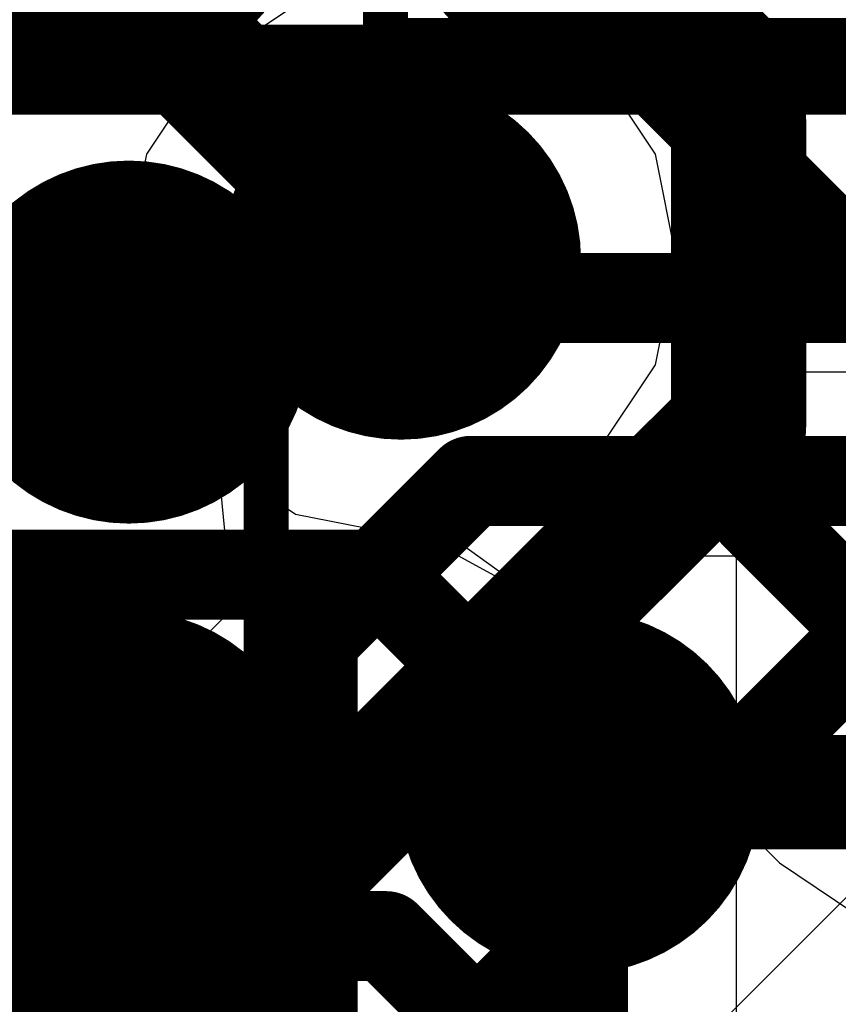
# Model space of a CAD drawing. Header units: millimetres. Extents: x -2 to 68, y -2 to 27.4.
# Tile 307 of 594: x 35.5 to 36.4, y 9.8 to 10.9. Entities that reach past the tile are written whole.
import ezdxf

# ---------------------------------------------------------------- set-up
doc = ezdxf.new("R2010")
doc.units = ezdxf.units.MM
for name, color, linetype in [('BottomLayer', 5, 'Continuous'), ('BottomPaste', 16, 'Continuous'), ('BottomSolder', 6, 'Continuous'), ('DrillGuide', 244, 'Continuous'), ('Mechanical10', 56, 'Continuous'), ('Mechanical6', 56, 'Continuous'), ('MidLayer1', 16, 'Continuous'), ('MidLayer2', 76, 'Continuous'), ('MidLayer3', 90, 'Continuous'), ('MidLayer4', 156, 'Continuous'), ('MidLayer5', 130, 'Continuous'), ('MidLayer6', 216, 'Continuous'), ('MidLayer7', 6, 'Continuous'), ('MidLayer8', 54, 'Continuous'), ('MultiLayer', 9, 'Continuous'), ('TopLayer', 1, 'Continuous'), ('TopPaste', 8, 'Continuous'), ('TopSolder', 216, 'Continuous'), ('ViaHoleLayer', 16, 'Continuous')]:
    doc.layers.add(name, color=color, linetype=linetype)

# ---------------------------------------------------------------- blocks, each defined once
blk = doc.blocks.new('CAP_0402_B_219')
at = {"layer": 'BottomLayer', "const_width": 0.1507998}
for points in [[(-0.6745985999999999, 0.13919962, 1), (-0.5237988, 0.13919962, 1)], [(-0.346202, 0.13919962, 1), (-0.1954022, 0.13919962, 1)], [(0.1954022, 0.13919962, 1), (0.346202, 0.13919962, 1)], [(0.5237988, 0.13919962, 1), (0.6745985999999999, 0.13919962, 1)], [(-0.6745985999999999, -0.13919962, 1), (-0.5237988, -0.13919962, 1)], [(-0.346202, -0.13919962, 1), (-0.1954022, -0.13919962, 1)], [(0.1954022, -0.13919962, 1), (0.346202, -0.13919962, 1)], [(0.5237988, -0.13919962, 1), (0.6745985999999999, -0.13919962, 1)]]:
    blk.add_lwpolyline(points, format="xyb", close=True, dxfattribs=at)
at = {"layer": 'BottomLayer'}
for points in [[(-0.2708021, 0.28999942), (-0.5991987, 0.28999942), (-0.2708021, -0.28999942), (-0.5991987, -0.28999942)], [(0.2708021, -0.28999942), (0.5991987, -0.28999942), (0.2708021, 0.28999942), (0.5991987, 0.28999942)], [(-0.1200023, 0.13919962), (-0.7499985, 0.13919962), (-0.1200023, -0.13919962), (-0.7499985, -0.13919962)], [(0.1200023, -0.13919962), (0.7499985, -0.13919962), (0.1200023, 0.13919962), (0.7499985, 0.13919962)]]:
    blk.add_solid(points, dxfattribs=at)
at = {"layer": 'BottomPaste', "const_width": 0.1507998}
for points in [[(-0.6745985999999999, 0.13919962, 1), (-0.5237988, 0.13919962, 1)], [(-0.346202, 0.13919962, 1), (-0.1954022, 0.13919962, 1)], [(0.1954022, 0.13919962, 1), (0.346202, 0.13919962, 1)], [(0.5237988, 0.13919962, 1), (0.6745985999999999, 0.13919962, 1)], [(-0.6745985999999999, -0.13919962, 1), (-0.5237988, -0.13919962, 1)], [(-0.346202, -0.13919962, 1), (-0.1954022, -0.13919962, 1)], [(0.1954022, -0.13919962, 1), (0.346202, -0.13919962, 1)], [(0.5237988, -0.13919962, 1), (0.6745985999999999, -0.13919962, 1)]]:
    blk.add_lwpolyline(points, format="xyb", close=True, dxfattribs=at)
at = {"layer": 'BottomPaste'}
for points in [[(-0.2708021, 0.28999942), (-0.5991987, 0.28999942), (-0.2708021, -0.28999942), (-0.5991987, -0.28999942)], [(0.2708021, -0.28999942), (0.5991987, -0.28999942), (0.2708021, 0.28999942), (0.5991987, 0.28999942)], [(-0.1200023, 0.13919962), (-0.7499985, 0.13919962), (-0.1200023, -0.13919962), (-0.7499985, -0.13919962)], [(0.1200023, -0.13919962), (0.7499985, -0.13919962), (0.1200023, 0.13919962), (0.7499985, 0.13919962)]]:
    blk.add_solid(points, dxfattribs=at)
at = {"layer": 'BottomSolder', "const_width": 0.1507998}
for points in [[(-0.6745985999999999, 0.13919962, 1), (-0.5237988, 0.13919962, 1)], [(-0.346202, 0.13919962, 1), (-0.1954022, 0.13919962, 1)], [(0.1954022, 0.13919962, 1), (0.346202, 0.13919962, 1)], [(0.5237988, 0.13919962, 1), (0.6745985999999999, 0.13919962, 1)], [(-0.6745985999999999, -0.13919962, 1), (-0.5237988, -0.13919962, 1)], [(-0.346202, -0.13919962, 1), (-0.1954022, -0.13919962, 1)], [(0.1954022, -0.13919962, 1), (0.346202, -0.13919962, 1)], [(0.5237988, -0.13919962, 1), (0.6745985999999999, -0.13919962, 1)]]:
    blk.add_lwpolyline(points, format="xyb", close=True, dxfattribs=at)
at = {"layer": 'BottomSolder'}
for points in [[(-0.2708021, 0.28999942), (-0.5991987, 0.28999942), (-0.2708021, -0.28999942), (-0.5991987, -0.28999942)], [(0.2708021, -0.28999942), (0.5991987, -0.28999942), (0.2708021, 0.28999942), (0.5991987, 0.28999942)], [(-0.1200023, 0.13919962), (-0.7499985, 0.13919962), (-0.1200023, -0.13919962), (-0.7499985, -0.13919962)], [(0.1200023, -0.13919962), (0.7499985, -0.13919962), (0.1200023, 0.13919962), (0.7499985, 0.13919962)]]:
    blk.add_solid(points, dxfattribs=at)
at = {"layer": 'Mechanical10', "const_width": 0.11999976}
for points in [[(0.5299989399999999, 0.27999944), (-0.5299989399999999, 0.27999944)], [(-0.5299989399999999, 0.27999944), (-0.5299989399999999, -0.27999944)], [(0.5299989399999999, 0.27999944), (0.5299989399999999, -0.27999944)], [(0.5299989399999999, -0.27999944), (-0.5299989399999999, -0.27999944)]]:
    blk.add_lwpolyline(points, dxfattribs=at)
at = {"layer": 'Mechanical10', "const_width": 0.05999988}
for points in [[(-0.55999888, 0.27999944, 1), (-0.499999, 0.27999944, 1)], [(-0.55999888, 0.27999944, 1), (-0.499999, 0.27999944, 1)], [(0.499999, 0.27999944, 1), (0.55999888, 0.27999944, 1)], [(0.499999, 0.27999944, 1), (0.55999888, 0.27999944, 1)], [(-0.55999888, -0.27999944, 1), (-0.499999, -0.27999944, 1)], [(-0.55999888, -0.27999944, 1), (-0.499999, -0.27999944, 1)], [(0.499999, -0.27999944, 1), (0.55999888, -0.27999944, 1)], [(0.499999, -0.27999944, 1), (0.55999888, -0.27999944, 1)]]:
    blk.add_lwpolyline(points, format="xyb", close=True, dxfattribs=at)
at = {"layer": 'Mechanical6', "const_width": 0.0499999}
for points in [[(0.90000074, 0.43999912), (-0.90000074, 0.43999912)], [(-0.90000074, 0.43999912), (-0.90000074, -0.43999912)], [(0.90000074, 0.43999912), (0.90000074, -0.43999912)], [(0, 0.21999956), (0, -0.21999956)], [(0.21999956, 0), (-0.21999702, 0)], [(0.90000074, -0.43999912), (-0.90000074, -0.43999912)]]:
    blk.add_lwpolyline(points, dxfattribs=at)
at = {"layer": 'Mechanical6'}
for points, const_width in [([(-0.9125000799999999, 0.43999912, 1), (-0.8875014, 0.43999912, 1)], 0.02499868), ([(-0.9125000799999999, 0.43999912, 1), (-0.8875014, 0.43999912, 1)], 0.02499868), ([(0.8875014, 0.43999912, 1), (0.9125000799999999, 0.43999912, 1)], 0.02499868), ([(0.8875014, 0.43999912, 1), (0.9125000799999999, 0.43999912, 1)], 0.02499868), ([(-0.01249934, 0.21999956, 1), (0.01249934, 0.21999956, 1)], 0.02499868), ([(0.16500094, 0, 1), (-0.16500094, 0, 1)], 0.0499999), ([(-0.23249636, 0, 1), (-0.20749768, 0, 1)], 0.02499868), ([(-0.17750028, 0, 1), (-0.1525016, 0, 1)], 0.02499868), ([(0.1525016, 0, 1), (0.17750028, 0, 1)], 0.02499868), ([(0.20750022, 0, 1), (0.2324989, 0, 1)], 0.02499868), ([(-0.01249934, -0.21999956, 1), (0.01249934, -0.21999956, 1)], 0.02499868), ([(-0.9125000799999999, -0.43999912, 1), (-0.8875014, -0.43999912, 1)], 0.02499868), ([(-0.9125000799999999, -0.43999912, 1), (-0.8875014, -0.43999912, 1)], 0.02499868), ([(0.8875014, -0.43999912, 1), (0.9125000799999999, -0.43999912, 1)], 0.02499868), ([(0.8875014, -0.43999912, 1), (0.9125000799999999, -0.43999912, 1)], 0.02499868)]:
    blk.add_lwpolyline(points, format="xyb", close=True, dxfattribs=dict(at, const_width=const_width))
blk = doc.blocks.new('BGA486C50P27X27_1400X1400X125_227')
at = {"layer": 'TopLayer', "const_width": 0.0999998}
for points in [[(-5.549999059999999, 0.50000154, 1), (-5.44999926, 0.50000154, 1)], [(-5.050000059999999, 0.50000154, 1), (-4.950000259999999, 0.50000154, 1)], [(-5.549999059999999, 0, 1), (-5.44999926, 0, 1)]]:
    blk.add_lwpolyline(points, format="xyb", close=True, dxfattribs=at)
at = {"layer": 'TopPaste', "const_width": 0.0999998}
for points in [[(-5.549999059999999, 0.50000154, 1), (-5.44999926, 0.50000154, 1)], [(-5.050000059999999, 0.50000154, 1), (-4.950000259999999, 0.50000154, 1)], [(-5.549999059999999, 0, 1), (-5.44999926, 0, 1)]]:
    blk.add_lwpolyline(points, format="xyb", close=True, dxfattribs=at)
at = {"layer": 'TopSolder', "const_width": 0.2015998}
for points in [[(-5.60079906, 0.50000154, 1), (-5.39919926, 0.50000154, 1)], [(-5.100800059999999, 0.50000154, 1), (-4.89920026, 0.50000154, 1)], [(-4.60079852, 0.50000154, 1), (-4.39919872, 0.50000154, 1)], [(-5.60079906, 0, 1), (-5.39919926, 0, 1)], [(-4.60079852, 0, 1), (-4.39919872, 0, 1)]]:
    blk.add_lwpolyline(points, format="xyb", close=True, dxfattribs=at)
blk = doc.blocks.new('RES_0402_B_252')
at = {"layer": 'BottomLayer', "const_width": 0.14024864}
for points in [[(-0.67987672, 0.14975078, 1), (-0.53962808, 0.14975078, 1)], [(-0.41037764, 0.14975078, 1), (-0.270129, 0.14975078, 1)], [(0.27012392, 0.14975078, 1), (0.41037256, 0.14975078, 1)], [(0.539623, 0.14975078, 1), (0.67987164, 0.14975078, 1)], [(-0.67987672, -0.14975078, 1), (-0.53962808, -0.14975078, 1)], [(-0.41037764, -0.14975078, 1), (-0.270129, -0.14975078, 1)], [(0.27012392, -0.14975078, 1), (0.41037256, -0.14975078, 1)], [(0.539623, -0.14975078, 1), (0.67987164, -0.14975078, 1)]]:
    blk.add_lwpolyline(points, format="xyb", close=True, dxfattribs=at)
at = {"layer": 'BottomLayer'}
for points in [[(-0.34025332, 0.28999942), (-0.6097524, 0.28999942), (-0.34025332, -0.28999942), (-0.6097524, -0.28999942)], [(0.34024824, -0.28999942), (0.60974732, -0.28999942), (0.34024824, 0.28999942), (0.60974732, 0.28999942)], [(-0.20000468, 0.14975078), (-0.75000104, 0.14975078), (-0.20000468, -0.14975078), (-0.75000104, -0.14975078)], [(0.1999996, -0.14975078), (0.7499959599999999, -0.14975078), (0.1999996, 0.14975078), (0.7499959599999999, 0.14975078)]]:
    blk.add_solid(points, dxfattribs=at)
at = {"layer": 'BottomPaste', "const_width": 0.14024864}
for points in [[(-0.67987672, 0.14975078, 1), (-0.53962808, 0.14975078, 1)], [(-0.41037764, 0.14975078, 1), (-0.270129, 0.14975078, 1)], [(0.27012392, 0.14975078, 1), (0.41037256, 0.14975078, 1)], [(0.539623, 0.14975078, 1), (0.67987164, 0.14975078, 1)], [(-0.67987672, -0.14975078, 1), (-0.53962808, -0.14975078, 1)], [(-0.41037764, -0.14975078, 1), (-0.270129, -0.14975078, 1)], [(0.27012392, -0.14975078, 1), (0.41037256, -0.14975078, 1)], [(0.539623, -0.14975078, 1), (0.67987164, -0.14975078, 1)]]:
    blk.add_lwpolyline(points, format="xyb", close=True, dxfattribs=at)
at = {"layer": 'BottomPaste'}
for points in [[(-0.34025332, 0.28999942), (-0.6097524, 0.28999942), (-0.34025332, -0.28999942), (-0.6097524, -0.28999942)], [(0.34024824, -0.28999942), (0.60974732, -0.28999942), (0.34024824, 0.28999942), (0.60974732, 0.28999942)], [(-0.20000468, 0.14975078), (-0.75000104, 0.14975078), (-0.20000468, -0.14975078), (-0.75000104, -0.14975078)], [(0.1999996, -0.14975078), (0.7499959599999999, -0.14975078), (0.1999996, 0.14975078), (0.7499959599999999, 0.14975078)]]:
    blk.add_solid(points, dxfattribs=at)
at = {"layer": 'BottomSolder', "const_width": 0.14024864}
for points in [[(-0.67987672, 0.14975078, 1), (-0.53962808, 0.14975078, 1)], [(-0.41037764, 0.14975078, 1), (-0.270129, 0.14975078, 1)], [(0.27012392, 0.14975078, 1), (0.41037256, 0.14975078, 1)], [(0.539623, 0.14975078, 1), (0.67987164, 0.14975078, 1)], [(-0.67987672, -0.14975078, 1), (-0.53962808, -0.14975078, 1)], [(-0.41037764, -0.14975078, 1), (-0.270129, -0.14975078, 1)], [(0.27012392, -0.14975078, 1), (0.41037256, -0.14975078, 1)], [(0.539623, -0.14975078, 1), (0.67987164, -0.14975078, 1)]]:
    blk.add_lwpolyline(points, format="xyb", close=True, dxfattribs=at)
at = {"layer": 'BottomSolder'}
for points in [[(-0.34025332, 0.28999942), (-0.6097524, 0.28999942), (-0.34025332, -0.28999942), (-0.6097524, -0.28999942)], [(0.34024824, -0.28999942), (0.60974732, -0.28999942), (0.34024824, 0.28999942), (0.60974732, 0.28999942)], [(-0.20000468, 0.14975078), (-0.75000104, 0.14975078), (-0.20000468, -0.14975078), (-0.75000104, -0.14975078)], [(0.1999996, -0.14975078), (0.7499959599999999, -0.14975078), (0.1999996, 0.14975078), (0.7499959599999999, 0.14975078)]]:
    blk.add_solid(points, dxfattribs=at)
at = {"layer": 'Mechanical10', "const_width": 0.11999976}
for points in [[(-0.53000402, 0.28000198), (0.5299963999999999, 0.27999944)], [(-0.53000402, -0.28000198), (-0.53000402, 0.28000198)], [(0.5299963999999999, -0.27999944), (0.5299963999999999, 0.27999944)], [(-0.53000402, -0.28000198), (0.5299963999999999, -0.27999944)]]:
    blk.add_lwpolyline(points, dxfattribs=at)
at = {"layer": 'Mechanical10', "const_width": 0.05999988}
for points in [[(-0.56000396, 0.28000198, 1), (-0.50000408, 0.28000198, 1)], [(-0.56000396, 0.28000198, 1), (-0.50000408, 0.28000198, 1)], [(0.49999646, 0.27999944, 1), (0.55999634, 0.27999944, 1)], [(0.49999646, 0.27999944, 1), (0.55999634, 0.27999944, 1)], [(-0.56000396, -0.28000198, 1), (-0.50000408, -0.28000198, 1)], [(-0.56000396, -0.28000198, 1), (-0.50000408, -0.28000198, 1)], [(0.49999646, -0.27999944, 1), (0.55999634, -0.27999944, 1)], [(0.49999646, -0.27999944, 1), (0.55999634, -0.27999944, 1)]]:
    blk.add_lwpolyline(points, format="xyb", close=True, dxfattribs=at)
at = {"layer": 'Mechanical6', "const_width": 0.0499999}
for points in [[(-0.9000032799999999, 0.43999912), (0.90000074, 0.43999912)], [(-0.9000032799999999, -0.43999912), (-0.9000032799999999, 0.43999912)], [(0.90000074, -0.43999912), (0.90000074, 0.43999912)], [(-2.54e-06, -0.21999956), (-2.54e-06, 0.21999956)], [(-0.2200021, 0), (0.21999702, 0)], [(-0.9000032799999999, -0.43999912), (0.90000074, -0.43999912)]]:
    blk.add_lwpolyline(points, dxfattribs=at)
at = {"layer": 'Mechanical6'}
for points, const_width in [([(-0.9125026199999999, 0.43999912, 1), (-0.88750394, 0.43999912, 1)], 0.02499868), ([(-0.9125026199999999, 0.43999912, 1), (-0.88750394, 0.43999912, 1)], 0.02499868), ([(0.8875014, 0.43999912, 1), (0.9125000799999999, 0.43999912, 1)], 0.02499868), ([(0.8875014, 0.43999912, 1), (0.9125000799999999, 0.43999912, 1)], 0.02499868), ([(-0.01250188, 0.21999956, 1), (0.0124968, 0.21999956, 1)], 0.02499868), ([(0.16500094, 0, 1), (-0.16500094, 0, 1)], 0.0499999), ([(-0.23250144, 0, 1), (-0.20750276, 0, 1)], 0.02499868), ([(-0.17750028, 0, 1), (-0.1525016, 0, 1)], 0.02499868), ([(0.1525016, 0, 1), (0.17750028, 0, 1)], 0.02499868), ([(0.20749768, 0, 1), (0.23249636, 0, 1)], 0.02499868), ([(-0.01250188, -0.21999956, 1), (0.0124968, -0.21999956, 1)], 0.02499868), ([(-0.9125026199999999, -0.43999912, 1), (-0.88750394, -0.43999912, 1)], 0.02499868), ([(-0.9125026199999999, -0.43999912, 1), (-0.88750394, -0.43999912, 1)], 0.02499868), ([(0.8875014, -0.43999912, 1), (0.9125000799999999, -0.43999912, 1)], 0.02499868), ([(0.8875014, -0.43999912, 1), (0.9125000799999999, -0.43999912, 1)], 0.02499868)]:
    blk.add_lwpolyline(points, format="xyb", close=True, dxfattribs=dict(at, const_width=const_width))

msp = doc.modelspace()

# ---------------------------------------------------------------- linework, layer by layer
at = {"layer": 'BottomLayer', "const_width": 0.0999998}
for points in [[(35.18120472, 10.80257174), (38.62302664, 10.80257174)], [(35.01066912, 10.54884606), (38.75130679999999, 10.54884606)], [(35.82927048, 10.17014222), (36.005008, 10.34587974)], [(36.005008, 10.34587974), (38.43511236, 10.34587974)], [(35.82927048, 8.90515872), (35.82927048, 10.17014222)], [(36.12926988, 9.34292518), (36.12926988, 10.04588034)]]:
    msp.add_lwpolyline(points, dxfattribs=at)
at = {"layer": 'BottomLayer'}
for points, const_width in [([(35.98000931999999, 10.34587974, 1), (36.03000668, 10.34587974, 1)], 0.0499999), ([(35.98000931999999, 10.34587974, 1), (36.03000668, 10.34587974, 1)], 0.0499999), ([(35.8042718, 10.17014222, 1), (35.85426916, 10.17014222, 1)], 0.0499999), ([(35.8042718, 10.17014222, 1), (35.85426916, 10.17014222, 1)], 0.0499999), ([(36.0542713, 10.04588034, 1), (36.20426845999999, 10.04588034, 1)], 0.1499997), ([(36.10427119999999, 10.04588034, 1), (36.15426856, 10.04588034, 1)], 0.0499999)]:
    msp.add_lwpolyline(points, format="xyb", close=True, dxfattribs=dict(at, const_width=const_width))
at = {"layer": 'DrillGuide'}
for points, const_width in [([(35.8772714, 10.59163236, 1), (35.9772712, 10.59163236, 1)], 0.0999998), ([(35.59999738, 10.49999678, 1), (35.64999474, 10.49999678, 1)], 0.0499999), ([(36.10427119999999, 10.04588034, 1), (36.15426856, 10.04588034, 1)], 0.0499999), ([(35.59999738, 9.99999778, 1), (35.64999474, 9.99999778, 1)], 0.0499999), ([(36.09999892, 9.99999778, 1), (36.14999628, 9.99999778, 1)], 0.0499999)]:
    msp.add_lwpolyline(points, format="xyb", close=True, dxfattribs=dict(at, const_width=const_width))
at = {"layer": 'MidLayer1'}
for p, q in [((35.42442242, 10.28746228), (35.50576083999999, 10.24893048)), ((35.90398712, 10.26965434), (35.92842954, 10.28598654)), ((35.92842954, 10.28598654), (35.94297866, 10.2888796)), ((35.94297866, 10.2888796), (36.08585366, 10.21062474)), ((35.79668736, 10.24831072), (35.90398712, 10.26965434)), ((35.50576083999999, 10.24893048), (35.51769884, 10.24095488)), ((35.73229328, 10.24095488), (35.74330164, 10.24831072)), ((35.74330164, 10.24831072), (35.79668736, 10.24831072)), ((35.51769884, 10.24095488), (35.62499606, 10.21961126)), ((35.62499606, 10.21961126), (35.73229328, 10.24095488)), ((36.08585366, 10.21062474), (36.14110628, 10.12793504)), ((36.14110628, 10.12793504), (36.34754478, 9.92149654)), ((36.34754478, 9.92149654), (36.43023702, 9.86624138))]:
    msp.add_line(p, q, dxfattribs=at)
for points, const_width in [([(36.04999902, 10.99999832, 1), (36.19999618, 10.99999832, 1)], 0.1499997), ([(36.296346, 10.80365124, 1), (36.34634336, 10.80365124, 1)], 0.0499999), ([(36.296346, 10.80365124, 1), (36.34634336, 10.80365124, 1)], 0.0499999), ([(35.82727149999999, 10.59163236, 1), (36.0272711, 10.59163236, 1)], 0.1999996), ([(35.82212292, 10.59163236, 1), (35.89712403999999, 10.59163236, 1)], 0.07499858), ([(35.82212292, 10.59163236, 1), (35.89712403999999, 10.59163236, 1)], 0.07499858), ([(35.88977074, 10.59163236, 1), (35.96477186, 10.59163236, 1)], 0.07499858), ([(35.54999748, 10.49999678, 1), (35.69999464, 10.49999678, 1)], 0.1499997), ([(35.61619496, 10.52869624, 1), (35.69119608, 10.52869624, 1)], 0.07499858), ([(35.61619496, 10.52869624, 1), (35.69119608, 10.52869624, 1)], 0.07499858), ([(35.7591868, 10.52869624, 1), (35.83418792, 10.52869624, 1)], 0.07499858), ([(35.7591868, 10.52869624, 1), (35.83418792, 10.52869624, 1)], 0.07499858), ([(35.5874955, 10.49999678, 1), (35.66249662, 10.49999678, 1)], 0.07499858), ([(36.296346, 10.30817344, 1), (36.34634336, 10.30817344, 1)], 0.0499999), ([(36.296346, 10.30817344, 1), (36.34634336, 10.30817344, 1)], 0.0499999), ([(35.54999748, 9.99999778, 1), (35.69999464, 9.99999778, 1)], 0.1499997), ([(36.04999902, 9.99999778, 1), (36.19999618, 9.99999778, 1)], 0.1499997)]:
    msp.add_lwpolyline(points, format="xyb", close=True, dxfattribs=dict(at, const_width=const_width))
for points, const_width in [([(36.1249976, 10.99999832), (36.32134468, 10.80365124)], 0.0999998), ([(35.17345518, 10.52018216), (35.62499606, 10.97172304)], 0.0999998), ([(36.32134468, 10.30817344), (36.32134468, 10.80365124)], 0.0999998), ([(35.79668736, 10.52869624), (35.85962348, 10.59163236)], 0.1499997), ([(35.85962348, 10.59163236), (35.9272713, 10.59163236)], 0.1499997), ([(35.62499606, 10.49999678), (35.65369552, 10.52869624)], 0.1499997), ([(35.65369552, 10.52869624), (35.79668736, 10.52869624)], 0.1499997), ([(36.32134468, 10.30817344), (36.52778318, 10.10173494)], 0.0999998)]:
    msp.add_lwpolyline(points, dxfattribs=dict(at, const_width=const_width))
at = {"layer": 'MidLayer2'}
for p, q in [((35.81021794, 10.87422514), (35.71098268, 10.80792098)), ((36.14355991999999, 10.80792098), (36.04432465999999, 10.87422514)), ((35.71098268, 10.80792098), (35.64467852, 10.70868572)), ((36.20986408, 10.70868572), (36.14355991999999, 10.80792098)), ((35.64467852, 10.70868572), (35.62139434, 10.59163236)), ((36.23314826, 10.5916349), (36.20986408, 10.70868572)), ((35.62139434, 10.59163236), (35.64467852, 10.474579)), ((36.33773022, 10.46641798), (36.23314826, 10.5916349)), ((35.64467852, 10.474579), (35.71098268, 10.37534374)), ((36.53162874, 10.46641798), (36.33773022, 10.46641798)), ((35.71098268, 10.37534374), (35.72379189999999, 10.36678394)), ((35.72379189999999, 10.36678394), (35.73998948, 10.20337558)), ((35.72500094, 9.900000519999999), (36.08749958, 10.26249916)), ((36.08749958, 10.26249916), (36.68369092, 10.26249916)), ((35.73998948, 10.20337558), (35.58080768, 10.04419378)), ((35.58080768, 10.04419378), (35.57598422, 10.0369751)), ((35.57598422, 10.0369751), (35.42744502, 10.03068606)), ((35.72500094, 9.03547596), (35.72500094, 9.900000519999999))]:
    msp.add_line(p, q, dxfattribs=at)
at = {"layer": 'MidLayer2', "const_width": 0.1999996}
msp.add_lwpolyline([(35.82727149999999, 10.59163236, 1), (36.0272711, 10.59163236, 1)], format="xyb", close=True, dxfattribs=at)
at = {"layer": 'MidLayer3'}
for p, q in [((35.81021794, 10.87422514), (35.71098268, 10.80792098)), ((36.14355991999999, 10.80792098), (36.04432465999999, 10.87422514)), ((35.71098268, 10.80792098), (35.64467852, 10.70868572)), ((36.20986408, 10.70868572), (36.14355991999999, 10.80792098)), ((35.64467852, 10.70868572), (35.62139434, 10.59163236)), ((36.23314826, 10.59163236), (36.20986408, 10.70868572)), ((35.62139434, 10.59163236), (35.64467852, 10.474579)), ((36.20986408, 10.474579), (36.23314826, 10.59163236)), ((35.64467852, 10.474579), (35.71098268, 10.37534374)), ((36.14355991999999, 10.37534374), (36.20986408, 10.474579)), ((35.71098268, 10.37534374), (35.81021794, 10.30903958)), ((36.04432465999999, 10.30903958), (36.14355991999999, 10.37534374)), ((35.81021794, 10.30903958), (35.9272713, 10.2857554)), ((35.9272713, 10.2857554), (36.04432465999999, 10.30903958))]:
    msp.add_line(p, q, dxfattribs=at)
at = {"layer": 'MidLayer3', "const_width": 0.1999996}
msp.add_lwpolyline([(35.82727149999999, 10.59163236, 1), (36.0272711, 10.59163236, 1)], format="xyb", close=True, dxfattribs=at)
at = {"layer": 'MidLayer4'}
for points, const_width in [([(35.65253981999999, 10.86636384), (35.65253981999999, 11.42449328)], 0.1499997), ([(36.10182772, 10.91204828), (36.46818462, 10.54569138)], 0.0999998), ([(35.65253981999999, 10.86636384), (35.9272713, 10.59163236)], 0.1499997), ([(35.45200428, 10.24163306), (35.90076132, 10.24163306)], 0.0999998), ([(35.90076132, 10.24163306), (36.09651404, 10.04588034)], 0.0999998), ([(36.09651404, 10.04588034), (36.12926988, 10.04588034)], 0.0999998), ([(35.19389202, 9.840234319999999), (35.91065462, 9.840234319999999)], 0.0999998), ([(35.91065462, 9.840234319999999), (36.11261256, 9.638276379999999)], 0.0999998)]:
    msp.add_lwpolyline(points, dxfattribs=dict(at, const_width=const_width))
for points, const_width in [([(35.61503926, 10.86636384, 1), (35.69004038, 10.86636384, 1)], 0.07499858), ([(35.61503926, 10.86636384, 1), (35.69004038, 10.86636384, 1)], 0.07499858), ([(35.82727149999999, 10.59163236, 1), (36.0272711, 10.59163236, 1)], 0.1999996), ([(35.88977074, 10.59163236, 1), (35.96477186, 10.59163236, 1)], 0.07499858), ([(35.87576264, 10.24163306, 1), (35.92576, 10.24163306, 1)], 0.0499999), ([(35.87576264, 10.24163306, 1), (35.92576, 10.24163306, 1)], 0.0499999), ([(36.0542713, 10.04588034, 1), (36.20426845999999, 10.04588034, 1)], 0.1499997), ([(36.07151535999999, 10.04588034, 1), (36.12151272, 10.04588034, 1)], 0.0499999), ([(36.07151535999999, 10.04588034, 1), (36.12151272, 10.04588034, 1)], 0.0499999), ([(36.10427119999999, 10.04588034, 1), (36.15426856, 10.04588034, 1)], 0.0499999), ([(35.88565594, 9.840234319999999, 1), (35.9356533, 9.840234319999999, 1)], 0.0499999), ([(35.88565594, 9.840234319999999, 1), (35.9356533, 9.840234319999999, 1)], 0.0499999)]:
    msp.add_lwpolyline(points, format="xyb", close=True, dxfattribs=dict(at, const_width=const_width))
at = {"layer": 'MidLayer5'}
for points, const_width in [([(36.08259992, 10.96663288), (36.30227182, 10.74696098)], 0.1499997), ([(36.30227182, 10.40584152), (36.30227182, 10.74696098)], 0.1499997), ([(35.55000002, 9.65356972), (36.30227182, 10.40584152)], 0.1499997), ([(35.77500084, 9.50242956), (36.52727264, 10.25470136)], 0.0999998)]:
    msp.add_lwpolyline(points, dxfattribs=dict(at, const_width=const_width))
for points, const_width in [([(36.26477126, 10.74696098, 1), (36.33977237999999, 10.74696098, 1)], 0.07499858), ([(36.26477126, 10.74696098, 1), (36.33977237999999, 10.74696098, 1)], 0.07499858), ([(35.82727149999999, 10.59163236, 1), (36.0272711, 10.59163236, 1)], 0.1999996), ([(36.26477126, 10.40584152, 1), (36.33977237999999, 10.40584152, 1)], 0.07499858), ([(36.26477126, 10.40584152, 1), (36.33977237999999, 10.40584152, 1)], 0.07499858)]:
    msp.add_lwpolyline(points, format="xyb", close=True, dxfattribs=dict(at, const_width=const_width))
at = {"layer": 'MidLayer6'}
for p, q in [((36.30000106, 9.700000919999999), (36.30000106, 11.22141774)), ((35.81021794, 10.87422514), (35.71098268, 10.80792098)), ((35.71098268, 10.80792098), (35.64467852, 10.70868572)), ((35.64467852, 10.70868572), (35.62139434, 10.59163236)), ((35.62139434, 10.59163236), (35.64467852, 10.474579)), ((35.64467852, 10.474579), (35.71098268, 10.37534374)), ((35.71098268, 10.37534374), (35.81021794, 10.30903958)), ((35.81021794, 10.30903958), (35.9272713, 10.2857554)), ((35.9272713, 10.2857554), (35.9690797, 10.29407136)), ((35.9690797, 10.29407136), (36.09608223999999, 10.2025069)), ((36.09608223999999, 10.2025069), (36.09608223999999, 9.78446608)), ((36.09608223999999, 9.78446608), (35.6558088, 9.344195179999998))]:
    msp.add_line(p, q, dxfattribs=at)
at = {"layer": 'MidLayer6', "const_width": 0.1999996}
msp.add_lwpolyline([(35.82727149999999, 10.59163236, 1), (36.0272711, 10.59163236, 1)], format="xyb", close=True, dxfattribs=at)
at = {"layer": 'MidLayer7'}
for p, q in [((35.81021794, 10.87422514), (35.71098268, 10.80792098)), ((36.14355991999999, 10.80792098), (36.04432465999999, 10.87422514)), ((35.71098268, 10.80792098), (35.64467852, 10.70868572)), ((36.20986408, 10.70868572), (36.14355991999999, 10.80792098)), ((35.64467852, 10.70868572), (35.62139434, 10.59163236)), ((36.23314826, 10.59163236), (36.20986408, 10.70868572)), ((35.62139434, 10.59163236), (35.64467852, 10.474579)), ((36.20986408, 10.474579), (36.23314826, 10.59163236)), ((35.64467852, 10.474579), (35.71098268, 10.37534374)), ((36.14355991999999, 10.37534374), (36.20986408, 10.474579)), ((35.71098268, 10.37534374), (35.81021794, 10.30903958)), ((36.04432465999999, 10.30903958), (36.14355991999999, 10.37534374)), ((35.81021794, 10.30903958), (35.9272713, 10.2857554)), ((35.9272713, 10.2857554), (36.04432465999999, 10.30903958)), ((36.49999811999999, 10.24999728), (35.49999758, 9.249999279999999)), ((36.06102515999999, 9.522640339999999), (36.64419138, 10.10580402))]:
    msp.add_line(p, q, dxfattribs=at)
at = {"layer": 'MidLayer7', "const_width": 0.1999996}
msp.add_lwpolyline([(35.82727149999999, 10.59163236, 1), (36.0272711, 10.59163236, 1)], format="xyb", close=True, dxfattribs=at)
at = {"layer": 'MidLayer8'}
for p, q in [((35.81021794, 10.87422514), (35.71098268, 10.80792098)), ((36.14355991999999, 10.80792098), (36.04432465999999, 10.87422514)), ((35.71098268, 10.80792098), (35.64467852, 10.70868572)), ((36.20986408, 10.70868572), (36.14355991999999, 10.80792098)), ((35.64467852, 10.70868572), (35.62139434, 10.59163236)), ((36.23314826, 10.59163236), (36.20986408, 10.70868572)), ((35.62139434, 10.59163236), (35.64467852, 10.474579)), ((36.20986408, 10.474579), (36.23314826, 10.59163236)), ((35.64467852, 10.474579), (35.71098268, 10.37534374)), ((36.14355991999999, 10.37534374), (36.20986408, 10.474579)), ((35.71098268, 10.37534374), (35.81021794, 10.30903958)), ((36.04432465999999, 10.30903958), (36.14355991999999, 10.37534374)), ((35.81021794, 10.30903958), (35.9272713, 10.2857554)), ((35.9272713, 10.2857554), (36.04432465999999, 10.30903958)), ((35.49325133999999, 9.87299778), (35.58906268, 10.00000032)), ((35.58906268, 10.00000032), (36.79255278, 10.00000032)), ((35.57694434, 9.724999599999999), (35.49637554, 9.82317314))]:
    msp.add_line(p, q, dxfattribs=at)
at = {"layer": 'MidLayer8', "const_width": 0.1999996}
msp.add_lwpolyline([(35.82727149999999, 10.59163236, 1), (36.0272711, 10.59163236, 1)], format="xyb", close=True, dxfattribs=at)
at = {"layer": 'MultiLayer'}
for points, const_width in [([(36.04999902, 10.99999832, 1), (36.19999618, 10.99999832, 1)], 0.1499997), ([(35.82727149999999, 10.59163236, 1), (36.0272711, 10.59163236, 1)], 0.1999996), ([(35.54999748, 10.49999678, 1), (35.69999464, 10.49999678, 1)], 0.1499997), ([(36.0542713, 10.04588034, 1), (36.20426845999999, 10.04588034, 1)], 0.1499997), ([(35.54999748, 9.99999778, 1), (35.69999464, 9.99999778, 1)], 0.1499997), ([(36.04999902, 9.99999778, 1), (36.19999618, 9.99999778, 1)], 0.1499997)]:
    msp.add_lwpolyline(points, format="xyb", close=True, dxfattribs=dict(at, const_width=const_width))
at = {"layer": 'TopLayer'}
for points, const_width in [([(36.04999902, 10.99999832, 1), (36.19999618, 10.99999832, 1)], 0.1499997), ([(35.54999748, 10.49999678, 1), (35.69999464, 10.49999678, 1)], 0.1499997), ([(35.54999748, 9.99999778, 1), (35.69999464, 9.99999778, 1)], 0.1499997), ([(36.04999902, 9.99999778, 1), (36.19999618, 9.99999778, 1)], 0.1499997), ([(35.59324606, 9.99999778, 1), (35.65674606, 9.99999778, 1)], 0.0635), ([(36.0932476, 9.99999778, 1), (36.1567476, 9.99999778, 1)], 0.0635), ([(36.0932476, 9.99999778, 1), (36.1567476, 9.99999778, 1)], 0.0635)]:
    msp.add_lwpolyline(points, format="xyb", close=True, dxfattribs=dict(at, const_width=const_width))
for points, const_width in [([(35.15000082, 10.52500308), (35.62499606, 10.99999832)], 0.0999998), ([(35.62499606, 9.99999778), (36.1249976, 9.99999778)], 0.127), ([(36.1249976, 9.99999778), (36.6249966, 9.99999778)], 0.127)]:
    msp.add_lwpolyline(points, dxfattribs=dict(at, const_width=const_width))
at = {"layer": 'ViaHoleLayer'}
for points, const_width in [([(35.8772714, 10.59163236, 1), (35.9772712, 10.59163236, 1)], 0.0999998), ([(35.59999738, 10.49999678, 1), (35.64999474, 10.49999678, 1)], 0.0499999), ([(36.10427119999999, 10.04588034, 1), (36.15426856, 10.04588034, 1)], 0.0499999), ([(35.59999738, 9.99999778, 1), (35.64999474, 9.99999778, 1)], 0.0499999), ([(36.09999892, 9.99999778, 1), (36.14999628, 9.99999778, 1)], 0.0499999)]:
    msp.add_lwpolyline(points, format="xyb", close=True, dxfattribs=dict(at, const_width=const_width))

# ---------------------------------------------------------------- block references
for name, p, rotation in [('BGA486C50P27X27_1400X1400X125_227', (36.1249976, 15.49999694), 90), ('CAP_0402_B_219', (36.81000004, 11.27500158), 180)]:
    msp.add_blockref(name, p, dxfattribs=dict(rotation=rotation))
msp.add_blockref('RES_0402_B_252', (34.87769249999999, 9.97499656))

doc.saveas('drawing.dxf')
